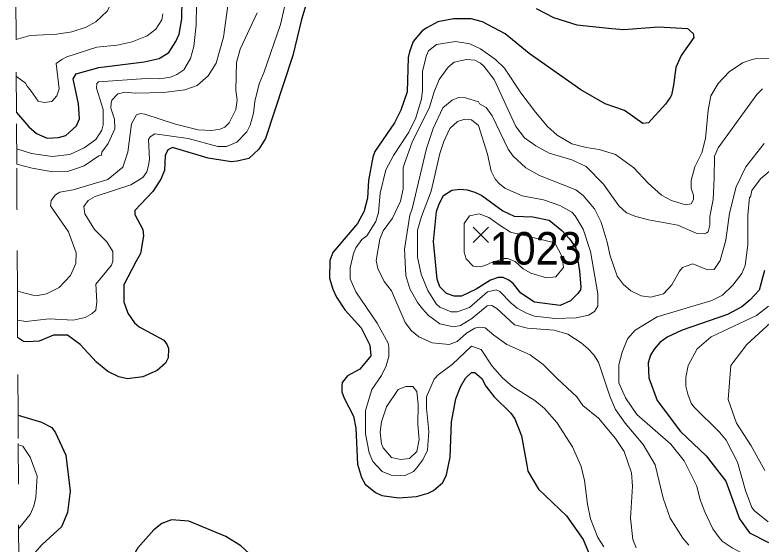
# Model space of a CAD drawing. Extents: x 423 to 448.8, y 7456.3 to 7484.
# Drawn here: x 423.002 to 424.838, y 7480.278 to 7481.58 of the extents above; entities that cross this region are included whole.
import ezdxf
from ezdxf.enums import TextEntityAlignment as Align

# ---------------------------------------------------------------- set-up
doc = ezdxf.new("R2010")
doc.units = 0
doc.header["$LTSCALE"] = 0.032
doc.linetypes.add('SHORT_DASHED', pattern=[2.7, 1.5, -1.2])
for name, color, linetype, lineweight in [('1', 7, 'Continuous', 25), ('2', 7, 'Continuous', 13), ('21', 7, 'Continuous', 25), ('22', 7, 'SHORT_DASHED', 13)]:
    doc.layers.add(name, color=color, linetype=linetype, lineweight=lineweight)
doc.layers.add('61', color=7, linetype='Continuous')

msp = doc.modelspace()

# ---------------------------------------------------------------- linework, layer by layer
at = {"layer": '1'}
for points in [[(423.0063, 7481.3399), (423.0364, 7481.305), (423.0557, 7481.2888), (423.082, 7481.2772), (423.1099, 7481.2788), (423.1276, 7481.2834), (423.154, 7481.3074), (423.1609, 7481.3244), (423.1586, 7481.3615), (423.1454, 7481.4234), (423.1532, 7481.4358), (423.2089, 7481.4512), (423.3203, 7481.4652), (423.3574, 7481.4729), (423.3814, 7481.4876), (423.3984, 7481.5147), (423.4061, 7481.5332), (423.413, 7481.5704), (423.4154, 7481.7189)], [(423.7341, 7481.657), (423.7077, 7481.5688), (423.6861, 7481.4807), (423.6188, 7481.2765), (423.6026, 7481.2501), (423.5778, 7481.2269), (423.5492, 7481.2207), (423.5353, 7481.2192), (423.478, 7481.2277), (423.3899, 7481.254), (423.379, 7481.2486), (423.372, 7481.2347), (423.3705, 7481.1976), (423.3612, 7481.1759), (423.3419, 7481.1457), (423.2978, 7481.0993), (423.2978, 7481.0893), (423.3172, 7481.0522), (423.3187, 7481.0367), (423.3117, 7480.9934), (423.3001, 7480.9725), (423.27, 7480.916), (423.2707, 7480.8743), (423.28, 7480.8464), (423.2963, 7480.8224), (423.3078, 7480.8131), (423.369, 7480.7799), (423.3767, 7480.7683), (423.3806, 7480.7597), (423.3798, 7480.7366), (423.3728, 7480.7234), (423.3527, 7480.7056), (423.3172, 7480.6902)], [(424.2847, 7481.5966), (424.3273, 7481.5742), (424.3845, 7481.5564), (424.4712, 7481.5472), (424.5006, 7481.5448), (424.5856, 7481.551), (424.6575, 7481.5472), (424.6715, 7481.5348), (424.673, 7481.5247), (424.6413, 7481.4807), (424.6282, 7481.4513), (424.6228, 7481.4079), (424.6181, 7481.3832)], [(424.6181, 7481.3832), (424.6142, 7481.377), (424.6034, 7481.3607), (424.5616, 7481.3151), (424.5469, 7481.3136), (424.5021, 7481.3453), (424.4549, 7481.3615), (424.3946, 7481.3963), (424.2677, 7481.4853), (424.2089, 7481.534), (424.1525, 7481.5634), (424.1247, 7481.5704), (424.0813, 7481.5711), (424.0427, 7481.5634), (424.0156, 7481.5487), (424.004, 7481.541), (423.9823, 7481.5147), (423.973, 7481.4899), (423.9699, 7481.476), (423.9676, 7481.3909), (423.9521, 7481.3461), (423.9359, 7481.3151), (423.888, 7481.244), (423.8826, 7481.2301), (423.8725, 7481.1728), (423.8702, 7481.1295), (423.8627, 7481.1019), (423.8617, 7481.0979), (423.8454, 7481.0668), (423.7843, 7480.9957), (423.7774, 7480.9764), (423.7766, 7480.933), (423.7843, 7480.9052), (423.7936, 7480.8858), (423.8145, 7480.8549), (423.8539, 7480.8108), (423.8756, 7480.7675), (423.8779, 7480.7412), (423.8508, 7480.7087), (423.8207, 7480.6925), (423.8075, 7480.6763), (423.8068, 7480.667), (423.8068, 7480.6531), (423.8122, 7480.6376), (423.8354, 7480.5927), (423.8408, 7480.5633), (423.8454, 7480.4752), (423.8555, 7480.4419), (423.864, 7480.4256), (423.8895, 7480.4055), (423.905, 7480.3978), (423.9468, 7480.3924), (423.9901, 7480.3955), (424.0195, 7480.4032), (424.0326, 7480.4102), (424.055, 7480.4295), (424.0643, 7480.4489), (424.0736, 7480.4922), (424.0767, 7480.5788), (424.0875, 7480.636), (424.0984, 7480.6654), (424.1107, 7480.6863), (424.1254, 7480.7002), (424.1339, 7480.7002), (424.1509, 7480.6855), (424.161, 7480.6669), (424.1811, 7480.6407), (424.2229, 7480.6004), (424.2321, 7480.5865), (424.2484, 7480.5448), (424.2615, 7480.4721), (424.2646, 7480.4581), (424.2909, 7480.4132), (424.3598, 7480.3475), (424.4007, 7480.2895), (424.4263, 7480.2292)], [(424.8463, 7480.9516), (424.8331, 7480.9028), (424.8107, 7480.8789), (424.7906, 7480.8619), (424.7558, 7480.8433), (424.6444, 7480.8046), (424.6073, 7480.7876), (424.5895, 7480.7744), (424.5748, 7480.7582), (424.5663, 7480.7435), (424.5601, 7480.7242), (424.5617, 7480.6871), (424.5825, 7480.6314), (424.6398, 7480.5555), (424.7032, 7480.4952), (424.7512, 7480.4334), (424.7852, 7480.3406), (424.8099, 7480.3057), (424.8564, 7480.2818)], [(423.3172, 7480.6902), (423.2792, 7480.6847), (423.2584, 7480.6902), (423.2313, 7480.7033), (423.2027, 7480.7257), (423.1632, 7480.7691), (423.1315, 7480.7922), (423.0975, 7480.7922), (423.0619, 7480.7776), (423.0325, 7480.776), (423.0232, 7480.7768), (423.0091, 7480.7865)], [(423.0101, 7480.5952), (423.0681, 7480.578), (423.0929, 7480.5648), (423.1021, 7480.5517), (423.1276, 7480.4968), (423.1385, 7480.4086), (423.1315, 7480.356), (423.1168, 7480.3205), (423.0696, 7480.2771), (423.0441, 7480.2485), (423.012, 7480.2258)], [(423.6095, 7480.2261), (423.5585, 7480.274), (423.5214, 7480.2972), (423.4301, 7480.3344), (423.3875, 7480.3382), (423.3636, 7480.3289), (423.3442, 7480.3135), (423.3048, 7480.2694), (423.2738, 7480.2137), (423.2452, 7480.141), (423.222, 7480.1054), (423.1477, 7480.0467), (423.1207, 7480.0118), (423.0866, 7479.977), (423.0704, 7479.9678), (423.0341, 7479.9616), (423.0134, 7479.9582)]]:
    msp.add_lwpolyline(points, dxfattribs=at)
msp.add_lwpolyline([(424.0774, 7481.1488), (424.0968, 7481.1519), (424.1154, 7481.1504), (424.1339, 7481.1442), (424.151, 7481.1357), (424.2027, 7481.0985), (424.2306, 7481.0854), (424.2763, 7481.0839), (424.3172, 7481.0753), (424.3482, 7481.0498), (424.3668, 7481.0296), (424.3826, 7481.0076), (424.3915, 7480.95), (424.3946, 7480.9114), (424.3938, 7480.9036), (424.3876, 7480.8951), (424.3691, 7480.8766), (424.3435, 7480.865), (424.2809, 7480.8735), (424.2468, 7480.8959), (424.2283, 7480.9199), (424.2175, 7480.9273), (424.2036, 7480.9346), (424.1912, 7480.9346), (424.1726, 7480.9276), (424.137, 7480.9052), (424.1015, 7480.8882), (424.0829, 7480.8882), (424.0643, 7480.8951), (424.0481, 7480.9114), (424.0411, 7480.9299), (424.0326, 7481.0228), (424.0396, 7481.097), (424.0458, 7481.1156), (424.0566, 7481.1364)], close=True, dxfattribs=at)
at = {"layer": '2'}
for points in [[(423.0042, 7481.7709), (423.0325, 7481.7467), (423.0975, 7481.7019), (423.1238, 7481.6895), (423.2274, 7481.6554), (423.2398, 7481.6415), (423.2437, 7481.6292), (423.2437, 7481.6175), (423.2297, 7481.5897), (423.2012, 7481.5634), (423.1779, 7481.5503), (423.1424, 7481.5386), (423.1052, 7481.5332), (423.0403, 7481.5301), (423.0054, 7481.5199)], [(423.5322, 7481.6462), (423.5152, 7481.5255), (423.4974, 7481.4613), (423.478, 7481.4304), (423.4509, 7481.4064), (423.4208, 7481.3963), (423.3682, 7481.3894), (423.2986, 7481.3878), (423.2739, 7481.3901), (423.2553, 7481.3863), (423.2406, 7481.3708), (423.239, 7481.3631), (423.2383, 7481.3507), (423.2475, 7481.3236), (423.2483, 7481.3004), (423.2321, 7481.2641), (423.2166, 7481.2424), (423.2151, 7481.2354), (423.2088, 7481.2339), (423.1725, 7481.2091), (423.1563, 7481.2029), (423.1315, 7481.1952), (423.096, 7481.1945), (423.0449, 7481.2029), (423.007, 7481.2128)], [(423.0089, 7480.8296), (423.0294, 7480.8263), (423.0867, 7480.8325), (423.1455, 7480.8294), (423.1749, 7480.8356), (423.1926, 7480.8456), (423.2011, 7480.8541), (423.2042, 7480.8743), (423.2011, 7480.9176), (423.2398, 7480.9647), (423.2429, 7480.9748), (423.2429, 7480.998), (423.2282, 7481.022), (423.198, 7481.0522), (423.1748, 7481.0908), (423.1718, 7481.1086), (423.1825, 7481.1241), (423.1996, 7481.1333), (423.2878, 7481.1627), (423.3172, 7481.1805), (423.3272, 7481.1945), (423.3311, 7481.2099), (423.3334, 7481.2254), (423.3311, 7481.2741), (423.3349, 7481.2803), (423.3466, 7481.288), (423.4285, 7481.2765), (423.5013, 7481.2563), (423.5229, 7481.2563), (423.5484, 7481.2671), (423.5731, 7481.2927), (423.5809, 7481.3089), (423.5894, 7481.3383), (423.5925, 7481.3677), (423.6033, 7481.411), (423.6157, 7481.4404), (423.6559, 7481.5565), (423.6722, 7481.6292)], [(423.4494, 7481.606), (423.4487, 7481.5549), (423.4425, 7481.5023), (423.4347, 7481.4729), (423.4177, 7481.445), (423.4007, 7481.4334), (423.3852, 7481.4273), (423.3589, 7481.4234), (423.3249, 7481.4242), (423.2081, 7481.4157), (423.2042, 7481.4118), (423.2027, 7481.4002), (423.2197, 7481.3476), (423.2197, 7481.3097), (423.2166, 7481.2966), (423.2012, 7481.2741), (423.1725, 7481.2532), (423.1377, 7481.237), (423.0944, 7481.2323), (423.0434, 7481.2393), (423.0068, 7481.251)], [(423.3667, 7481.5827), (423.3636, 7481.568), (423.3489, 7481.5456), (423.328, 7481.5293), (423.2909, 7481.5139), (423.2537, 7481.5062), (423.2042, 7481.5008), (423.13, 7481.4776), (423.1176, 7481.4706), (423.1037, 7481.4605), (423.1114, 7481.3987), (423.1052, 7481.3816), (423.0929, 7481.3677), (423.0743, 7481.3646), (423.0596, 7481.3685), (423.0426, 7481.3925), (423.0327, 7481.4051), (423.0282, 7481.4126), (423.0059, 7481.4286)], [(423.0085, 7480.9007), (423.0465, 7480.8905), (423.0588, 7480.8897), (423.0805, 7480.8944), (423.1114, 7480.9098), (423.1393, 7480.9392), (423.1524, 7480.9686), (423.1532, 7480.9949), (423.1346, 7481.0467), (423.0898, 7481.1109), (423.0913, 7481.1241), (423.1021, 7481.138), (423.113, 7481.1442), (423.1455, 7481.1504), (423.2313, 7481.1751), (423.2677, 7481.206), (423.28, 7481.2424), (423.2893, 7481.3128), (423.3017, 7481.3344), (423.311, 7481.3375), (423.3218, 7481.336), (423.3976, 7481.3112), (423.4533, 7481.2973), (423.4858, 7481.2958), (423.5074, 7481.2996), (423.519, 7481.3043), (423.5299, 7481.3151), (423.5461, 7481.3476), (423.5492, 7481.3708), (423.5461, 7481.3956), (423.5477, 7481.4636), (423.5569, 7481.4961), (423.5987, 7481.5858)], [(424.9306, 7481.4737), (424.827, 7481.4729), (424.8161, 7481.4706), (424.7929, 7481.4628), (424.7596, 7481.4404), (424.7326, 7481.4118), (424.7148, 7481.3816), (424.7078, 7481.3461), (424.7017, 7481.2765), (424.6924, 7481.2409), (424.6754, 7481.2068), (424.6661, 7481.1728), (424.6661, 7481.1542), (424.6723, 7481.1372), (424.6723, 7481.1264), (424.6661, 7481.1155), (424.6522, 7481.1132), (424.6181, 7481.1241), (424.5934, 7481.1372), (424.5608, 7481.1666), (424.5253, 7481.2045), (424.4804, 7481.237), (424.4402, 7481.2494), (424.4077, 7481.254), (424.3722, 7481.2633), (424.3365, 7481.2842), (424.3126, 7481.3058), (424.2832, 7481.3414), (424.2469, 7481.3886), (424.2066, 7481.4497), (424.185, 7481.4706), (424.1479, 7481.4969), (424.1216, 7481.5092), (424.086, 7481.5154), (424.0396, 7481.5077), (424.0202, 7481.4922), (424.0148, 7481.4806), (424.0055, 7481.442), (424.0055, 7481.3956), (424.0024, 7481.3739), (423.9885, 7481.3275), (423.9715, 7481.2919), (423.9336, 7481.2347), (423.915, 7481.1991), (423.9011, 7481.1419), (423.8973, 7481.0939), (423.8903, 7481.0723), (423.8686, 7481.0366), (423.8562, 7481.0274), (423.8415, 7481.0073), (423.8354, 7480.9934), (423.8276, 7480.9578), (423.8276, 7480.9307), (423.8408, 7480.899), (423.8934, 7480.8217), (423.9204, 7480.7729), (423.922, 7480.7629), (423.922, 7480.7397), (423.9158, 7480.7165), (423.9042, 7480.6933), (423.8802, 7480.6584), (423.8648, 7480.6066), (423.8648, 7480.5494), (423.8741, 7480.503), (423.8833, 7480.4813), (423.9058, 7480.4573), (423.9282, 7480.4481), (423.9622, 7480.4473), (423.9831, 7480.4566), (423.9908, 7480.4651), (424.0063, 7480.486), (424.0171, 7480.5092), (424.021, 7480.5556), (424.0148, 7480.6128), (424.0148, 7480.6407), (424.0341, 7480.684), (424.0434, 7480.6948), (424.0783, 7480.7203), (424.1254, 7480.7652), (424.1494, 7480.7567), (424.1765, 7480.7157)], [(424.5013, 7480.5061), (424.4804, 7480.5378), (424.4379, 7480.5881), (424.4, 7480.619), (424.3845, 7480.6406), (424.3373, 7480.6847), (424.3018, 7480.7203), (424.2701, 7480.7443), (424.2128, 7480.7698), (424.1803, 7480.7922), (424.1594, 7480.8108), (424.1448, 7480.8123), (424.1339, 7480.8092), (424.1138, 7480.7977), (424.0906, 7480.7768), (424.0705, 7480.7698), (424.0288, 7480.7737), (423.9962, 7480.7884), (423.9785, 7480.8031), (423.9622, 7480.8232), (423.9289, 7480.9013), (423.9111, 7480.9245), (423.8949, 7480.9562), (423.8911, 7480.9764), (423.9004, 7481.029), (423.9081, 7481.0491), (423.9313, 7481.08), (423.9514, 7481.1218), (423.9576, 7481.1527), (423.9576, 7481.2038), (423.9607, 7481.2146), (423.98, 7481.2672), (424.0226, 7481.3538), (424.0341, 7481.3909), (424.0465, 7481.4219), (424.0682, 7481.452), (424.0829, 7481.4644), (424.1138, 7481.4706), (424.1339, 7481.469), (424.1478, 7481.4613), (424.1564, 7481.4544), (424.1811, 7481.4219), (424.2345, 7481.3058), (424.2562, 7481.278), (424.284, 7481.2579), (424.3165, 7481.2401), (424.3722, 7481.2239), (424.4077, 7481.2076), (424.4503, 7481.1643), (424.4881, 7481.1109), (424.5068, 7481.0931), (424.53, 7481.0846), (424.5609, 7481.0761), (424.6336, 7481.063), (424.6785, 7481.0436), (424.6986, 7481.0421), (424.704, 7481.0444), (424.7078, 7481.0467), (424.7125, 7481.063), (424.7125, 7481.0846), (424.7202, 7481.1264), (424.7225, 7481.179), (424.7233, 7481.2331), (424.7326, 7481.2533), (424.8277, 7481.3847), (424.8416, 7481.3986)], [(424.6607, 7480.2756), (424.6459, 7480.2926), (424.6142, 7480.3421), (424.5972, 7480.3916), (424.5779, 7480.4736), (424.5485, 7480.5231), (424.5036, 7480.5757), (424.4804, 7480.6097), (424.4657, 7480.6422), (424.4379, 7480.7258), (424.4271, 7480.7443), (424.4124, 7480.759), (424.3954, 7480.7737), (424.3629, 7480.7946), (424.3289, 7480.8046), (424.2639, 7480.8093), (424.2314, 7480.8178), (424.1881, 7480.858), (424.1757, 7480.8657), (424.1641, 7480.8642), (424.1262, 7480.8332), (424.0984, 7480.8162), (424.0813, 7480.8131), (424.0481, 7480.8201), (424.0202, 7480.841), (424.0055, 7480.8572), (423.9931, 7480.8727), (423.9738, 7480.9067), (423.9645, 7480.9392), (423.9607, 7481.0042), (423.9738, 7481.0877), (423.98, 7481.1032), (424.0148, 7481.2517), (424.0318, 7481.3012), (424.055, 7481.3514), (424.0783, 7481.3708), (424.0937, 7481.377), (424.1107, 7481.3762), (424.1432, 7481.3662), (424.1455, 7481.3615), (424.1618, 7481.3522), (424.1765, 7481.3321), (424.2159, 7481.2502), (424.2283, 7481.2331), (424.2592, 7481.2045), (424.2933, 7481.1851), (424.3822, 7481.1496), (424.4008, 7481.1357), (424.4286, 7481.1032), (424.4448, 7481.0707), (424.4595, 7481.0212), (424.4673, 7480.9872), (424.4843, 7480.9377), (424.499, 7480.9176), (424.5175, 7480.9013)], [(424.5175, 7480.9013), (424.5431, 7480.8889), (424.5671, 7480.8858), (424.598, 7480.8944), (424.6189, 7480.916), (424.6374, 7480.95), (424.6452, 7480.9585), (424.6537, 7480.9624), (424.6707, 7480.9678), (424.7063, 7480.9531), (424.7225, 7480.9539), (424.7372, 7480.9764), (424.7511, 7481.0259), (424.7604, 7481.0924), (424.7767, 7481.1573), (424.8006, 7481.2068), (424.8455, 7481.264)], [(424.4882, 7480.6747), (424.4882, 7480.7196), (424.4967, 7480.7505), (424.5098, 7480.783), (424.5284, 7480.8046), (424.5826, 7480.8371), (424.7171, 7480.8773), (424.7434, 7480.8912), (424.7689, 7480.9152), (424.7906, 7480.9439), (424.7991, 7480.964), (424.806, 7481.015), (424.8053, 7481.0877), (424.8099, 7481.1318), (424.8122, 7481.1318), (424.8153, 7481.1481), (424.837, 7481.1774), (424.8579, 7481.1952)], [(424.8563, 7480.8634), (424.827, 7480.841), (424.7156, 7480.7884), (424.6808, 7480.759), (424.6591, 7480.718), (424.6529, 7480.6886), (424.6529, 7480.667), (424.6583, 7480.6469), (424.666, 7480.6252), (424.673, 7480.6159), (424.7357, 7480.554), (424.7519, 7480.5339), (424.7806, 7480.4798), (424.7999, 7480.4102), (424.8153, 7480.3684), (424.8223, 7480.3599), (424.8556, 7480.3328)], [(424.8478, 7480.4597), (424.8138, 7480.52), (424.7775, 7480.5757), (424.7573, 7480.6337), (424.7635, 7480.718), (424.803, 7480.7698), (424.8911, 7480.8495)], [(424.1765, 7480.7157), (424.202, 7480.687), (424.2268, 7480.6662), (424.2816, 7480.6314), (424.3057, 7480.612), (424.3358, 7480.5773), (424.3745, 7480.5177), (424.3954, 7480.469), (424.4038, 7480.4349), (424.4108, 7480.3762), (424.4186, 7480.3406), (424.4363, 7480.2942), (424.451, 7480.2717)], [(424.8409, 7480.2299), (424.7674, 7480.2694), (424.7426, 7480.2856), (424.7349, 7480.2942), (424.7194, 7480.3158), (424.7001, 7480.3576), (424.6885, 7480.387), (424.68, 7480.421), (424.6491, 7480.4829), (424.6158, 7480.5239), (424.5323, 7480.5974), (424.5044, 7480.6383), (424.4882, 7480.6747)], [(423.0105, 7480.5226), (423.0217, 7480.5192), (423.0402, 7480.4921), (423.0573, 7480.4458), (423.0542, 7480.3932), (423.0487, 7480.3715), (423.0395, 7480.3514), (423.0116, 7480.3155)], [(424.5307, 7480.2694), (424.523, 7480.2895), (424.5168, 7480.3421), (424.5222, 7480.421), (424.5191, 7480.4535), (424.5013, 7480.5061)]]:
    msp.add_lwpolyline(points, dxfattribs=at)
for points in [[(424.048, 7481.2393), (424.0573, 7481.2687), (424.0728, 7481.3012), (424.0914, 7481.3182), (424.1092, 7481.3236), (424.1254, 7481.3221), (424.1432, 7481.3081), (424.1649, 7481.2378), (424.1742, 7481.196), (424.1842, 7481.1759), (424.195, 7481.165), (424.2074, 7481.1542), (424.25, 7481.1356), (424.3026, 7481.1256), (424.3428, 7481.1117), (424.3722, 7481.0947), (424.3807, 7481.0862), (424.4008, 7481.0529), (424.4186, 7480.998), (424.4363, 7480.8944), (424.4363, 7480.8634), (424.4286, 7480.8503), (424.4139, 7480.8417), (424.383, 7480.8348), (424.3319, 7480.8332), (424.2809, 7480.8394), (424.2608, 7480.8464), (424.2384, 7480.8584), (424.2317, 7480.8646), (424.2243, 7480.8702), (424.1958, 7480.8998), (424.1865, 7480.9036), (424.1648, 7480.899), (424.1208, 7480.8603), (424.0906, 7480.8495), (424.0759, 7480.8495), (424.0481, 7480.8611), (424.0388, 7480.8696), (424.0179, 7480.9021), (424.0016, 7480.9423), (423.9932, 7480.9841), (423.9932, 7481.0506), (424.0024, 7481.0846), (424.0264, 7481.1465)], [(424.1076, 7481.0088), (424.1076, 7481.0668), (424.1208, 7481.0862), (424.1447, 7481.0908), (424.168, 7481.0823), (424.1966, 7481.0622), (424.2221, 7481.0455), (424.3306, 7481.0195), (424.3492, 7480.9855), (424.3518, 7480.9587), (424.3334, 7480.9361), (424.3103, 7480.9338), (424.2716, 7480.9446), (424.2531, 7480.9555), (424.2335, 7480.9733), (424.2147, 7480.981), (424.2062, 7480.981), (424.1711, 7480.9694), (424.1649, 7480.9663), (424.1479, 7480.9609), (424.13, 7480.9624), (424.113, 7480.9802), (424.1076, 7480.9965)], [(423.9088, 7480.5154), (423.9042, 7480.5246), (423.9011, 7480.554), (423.9042, 7480.5788), (423.9166, 7480.6159), (423.9452, 7480.6584), (423.9638, 7480.6662), (423.9815, 7480.6662), (423.9916, 7480.6538), (423.9947, 7480.6221), (423.9939, 7480.5726), (423.997, 7480.5355), (423.9916, 7480.506), (423.9731, 7480.4891), (423.9514, 7480.4867), (423.929, 7480.4914)]]:
    msp.add_lwpolyline(points, close=True, dxfattribs=at)
at = {"layer": '21'}
for p, q in [((424.1297, 7481.0579), (424.1672, 7481.0204)), ((424.1672, 7481.0579), (424.1297, 7481.0204))]:
    msp.add_line(p, q, dxfattribs=at)
at = {"layer": '22'}
for points in [[(423.0054, 7481.5199), (423.0047, 7481.6677), (423.003, 7481.9989), (423.0027, 7482.0554), (423.0024, 7482.1126)], [(423.0085, 7480.9007), (423.0075, 7481.1029), (423.007, 7481.2128), (423.0063, 7481.3399), (423.0054, 7481.5199)], [(423.012, 7480.2258), (423.0104, 7480.538), (423.0101, 7480.5952), (423.0091, 7480.7865), (423.0089, 7480.8296), (423.0085, 7480.9007)]]:
    msp.add_lwpolyline(points, dxfattribs=at)

# ---------------------------------------------------------------- texts
at = {"layer": '61', "width": 0.95}
msp.add_text('1023', height=0.08, dxfattribs=at).set_placement((424.2835, 7480.9661), align=Align.CENTER)

doc.saveas('drawing.dxf')
